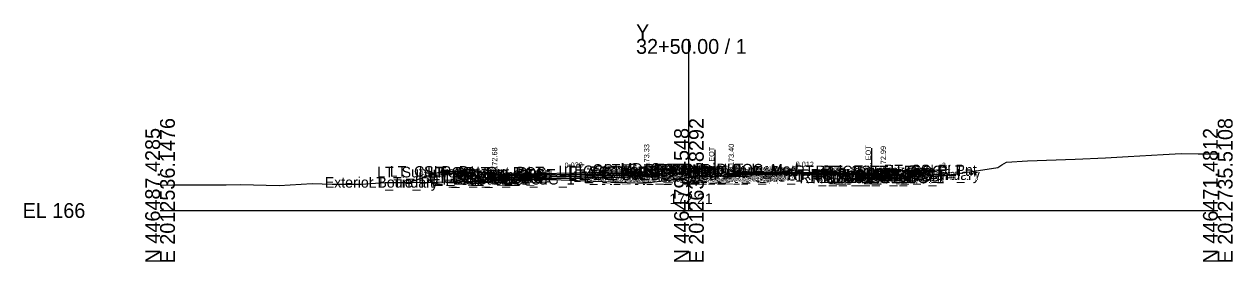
# Model space of a CAD drawing. Extents: x -26 to 3203, y -10 to 9532.
# Drawn here: x 1974.3 to 2202.8, y 6490.3 to 6535.2 of the extents above; entities that cross this region are included whole.
import ezdxf

# ---------------------------------------------------------------- set-up
doc = ezdxf.new("R2010")
doc.units = 0
for name, color, linetype in [('Default', 7, 'Continuous'), ('Exist CMT Pavement', 7, 'Continuous'), ('Exist Cross Section Cell', 7, 'Continuous'), ('Exist XS Center Line Elevation Label', 7, 'Continuous'), ('Exist XS Ground Line', 7, 'Continuous'), ('Prop CMT Conc Surface', 7, 'Continuous'), ('Prop CMT Concrete Structures', 7, 'Continuous'), ('Prop CMT Pvmt Course 1', 7, 'Continuous'), ('Prop CMT Pvmt Course 1 CG', 7, 'Continuous'), ('Prop CMT Pvmt Course 2', 7, 'Continuous'), ('Prop CMT Pvmt Course 2 Wedge', 7, 'Continuous'), ('Prop CMT Pvmt Course 3', 7, 'Continuous'), ('Prop CMT Pvmt Course 3 Wedge', 7, 'Continuous'), ('Prop CMT Pvmt Surface', 7, 'Continuous'), ('Prop CMT Slope Grass', 7, 'Continuous'), ('Prop CMT Subgrade Earthwork', 7, 'Continuous'), ('Prop XS Hydro Elevations', 7, 'Continuous'), ('Prop XS Label Text', 7, 'Continuous'), ('Prop XS SE Text', 7, 'Continuous'), ('Prop XS Side Slope Text', 7, 'Continuous'), ('Scratch_Level_0', 7, 'Continuous')]:
    doc.layers.add(name, color=color, linetype=linetype)

msp = doc.modelspace()

# ---------------------------------------------------------------- linework, layer by layer
at = {"layer": 'Exist CMT Pavement'}
for points in [[(2108.75, 6506.67), (2109.83, 6506.71), (2111.22, 6506.77), (2112.15, 6506.81), (2113.71, 6506.88), (2114.8, 6506.93), (2115.25, 6506.96), (2115.61, 6506.97), (2116.98, 6507.02), (2117.75, 6507.04), (2118.34, 6507.04), (2118.72, 6507.05), (2119.11, 6507.05), (2121.28, 6507.04), (2121.59, 6507.03), (2122.88, 6507.01), (2123.79, 6506.99), (2123.79, 6506.99), (2123.85, 6506.99), (2126.28, 6506.93), (2128.41, 6506.88), (2128.78, 6506.87), (2129.2, 6506.87), (2131.28, 6506.83), (2131.93, 6506.82), (2133.75, 6506.78)], [(2110.75, 6506.75), (2131.75, 6506.82)]]:
    msp.add_lwpolyline(points, dxfattribs=at)
at = {"layer": 'Exist Cross Section Cell'}
for p, q in [((2100, 6500), (2100, 6532.42)), ((2000, 6500), (2100, 6500)), ((2100, 6500), (2200, 6500))]:
    msp.add_line(p, q, dxfattribs=at)
at = {"layer": 'Exist XS Ground Line'}
msp.add_lwpolyline([(2000, 6504.82), (2002.43, 6504.86), (2004.28, 6504.84), (2012.47, 6504.85), (2015.19, 6504.89), (2022.5, 6504.76), (2028.73, 6505.08), (2032.53, 6505), (2038.02, 6505.01), (2042.57, 6505.28), (2047.31, 6505.32), (2052.6, 6505.36), (2056.6, 6505.46), (2062.63, 6505.62), (2069.72, 6505.84), (2072.67, 6505.89), (2075.85, 6505.83), (2091.44, 6505.16), (2098.7, 6506.05), (2100.16, 6506.23), (2100.7, 6506.28), (2101.2, 6506.32), (2101.96, 6506.36), (2103.71, 6506.44), (2104.88, 6506.5), (2106.22, 6506.56), (2107.52, 6506.61), (2108.72, 6506.66), (2109.83, 6506.71), (2111.22, 6506.77), (2112.15, 6506.81), (2113.71, 6506.88), (2114.8, 6506.93), (2115.25, 6506.96), (2115.61, 6506.97), (2116.98, 6507.02), (2117.75, 6507.04), (2118.34, 6507.04), (2118.72, 6507.05), (2119.11, 6507.05), (2121.28, 6507.04), (2121.59, 6507.03), (2122.88, 6507.01), (2123.85, 6506.99), (2126.28, 6506.93), (2128.41, 6506.88), (2128.78, 6506.87), (2129.2, 6506.87), (2131.28, 6506.83), (2131.93, 6506.82), (2133.78, 6506.78), (2134.18, 6506.78), (2134.5, 6506.77), (2134.93, 6506.76), (2136.2, 6506.74), (2136.52, 6506.72), (2139.87, 6506.55), (2141.82, 6506.45), (2143.52, 6506.36), (2144.65, 6506.39), (2148.4, 6506.6), (2155.57, 6507.7), (2158.43, 6508.12), (2159.14, 6508.61), (2160.04, 6509.15), (2164.04, 6509.41), (2173, 6509.72), (2178.77, 6509.98), (2183.03, 6510.2), (2189.68, 6510.58), (2193.06, 6510.81), (2196.3, 6510.73), (2200, 6510.71)], dxfattribs=at)
at = {"layer": 'Prop CMT Conc Surface'}
for points in [[(2058.75, 6507.27), (2053.75, 6507.37)], [(2063.25, 6506.68), (2063.25, 6507.18), (2062.75, 6507.18)], [(2065.25, 6506.8), (2063.25, 6506.68)], [(2091.25, 6507.32), (2092, 6507.33), (2092, 6507.5), (2092.76, 6507.75)], [(2108.75, 6507.39), (2108, 6507.4), (2108, 6507.57), (2107.24, 6507.82)], [(2134.75, 6507.09), (2136.75, 6506.98)], [(2136.75, 6506.98), (2136.75, 6507.48), (2137.25, 6507.48)], [(2141.25, 6507.57), (2146.25, 6507.67)]]:
    msp.add_lwpolyline(points, dxfattribs=at)
at = {"layer": 'Prop CMT Concrete Structures'}
for points in [[(2053.75, 6507.03), (2053.75, 6507.37)], [(2053.75, 6507.37), (2058.75, 6507.27)], [(2058.75, 6506.93), (2053.75, 6507.03)], [(2058.75, 6507.27), (2058.75, 6506.93)], [(2065.25, 6506.8), (2063.25, 6506.68), (2063.25, 6507.18), (2062.75, 6507.18)], [(2062.75, 6507.18), (2062.75, 6506.16), (2065.25, 6506.21)], [(2065.25, 6506.21), (2065.25, 6506.8)], [(2091.25, 6507.32), (2092, 6507.33), (2092, 6507.5), (2092.76, 6507.75)], [(2091.25, 6506.73), (2091.25, 6507.32)], [(2092.76, 6506.76), (2091.25, 6506.73)], [(2092.76, 6507.75), (2092.76, 6506.76)], [(2108.75, 6507.39), (2108, 6507.4), (2108, 6507.57), (2107.24, 6507.82)], [(2107.24, 6507.82), (2107.24, 6506.82)], [(2107.24, 6506.82), (2108.75, 6506.81)], [(2108.75, 6506.81), (2108.75, 6507.39)], [(2134.75, 6507.09), (2136.75, 6506.98), (2136.75, 6507.48), (2137.25, 6507.48)], [(2137.25, 6507.48), (2137.25, 6506.48), (2134.75, 6506.5)], [(2134.75, 6506.5), (2134.75, 6507.09)], [(2146.25, 6507.67), (2141.25, 6507.57)], [(2141.25, 6507.57), (2141.25, 6507.24)], [(2141.25, 6507.24), (2146.25, 6507.34)], [(2146.25, 6507.34), (2146.25, 6507.67)]]:
    msp.add_lwpolyline(points, dxfattribs=at)
at = {"layer": 'Prop CMT Pvmt Course 1'}
for points in [[(2091.25, 6507.32), (2065.25, 6506.8)], [(2065.25, 6506.55), (2091.25, 6507.07)], [(2065.25, 6506.8), (2065.25, 6506.55)], [(2091.25, 6507.07), (2091.25, 6507.32)], [(2091.25, 6507.07), (2091.25, 6507.07), (2091.25, 6507.07)], [(2108.75, 6507.39), (2134.75, 6507.09)], [(2108.75, 6507.14), (2108.75, 6507.39)], [(2134.75, 6506.84), (2133.75, 6506.85), (2108.75, 6507.14)], [(2108.75, 6507.14), (2108.75, 6507.14)], [(2134.75, 6507.09), (2134.75, 6506.84)]]:
    msp.add_lwpolyline(points, dxfattribs=at)
at = {"layer": 'Prop CMT Pvmt Course 1 CG'}
for points in [[(2091.25, 6506.73), (2093.26, 6506.77), (2093.59, 6506.45)], [(2091.25, 6506.4), (2091.25, 6506.73)], [(2093.59, 6506.45), (2091.25, 6506.4)], [(2108.75, 6506.81), (2106.74, 6506.83), (2106.41, 6506.5)], [(2106.41, 6506.5), (2108.75, 6506.47)], [(2134.75, 6506.5), (2137.75, 6506.47), (2138.09, 6506.13)], [(2134.75, 6506.17), (2134.75, 6506.5)], [(2065.25, 6506.21), (2062.25, 6506.15), (2061.91, 6505.81)], [(2061.91, 6505.81), (2065.25, 6505.88)], [(2065.25, 6505.88), (2065.25, 6506.21)], [(2138.09, 6506.13), (2134.75, 6506.17)]]:
    msp.add_lwpolyline(points, dxfattribs=at)
at = {"layer": 'Prop CMT Pvmt Course 2'}
for points in [[(2091.25, 6507.07), (2065.25, 6506.55)], [(2065.25, 6506.21), (2091.25, 6506.73)], [(2065.25, 6506.55), (2065.25, 6506.21)], [(2091.25, 6506.73), (2091.25, 6507.07)], [(2108.75, 6507.14), (2108.75, 6507.14)], [(2134.75, 6506.5), (2131.75, 6506.54)], [(2133.75, 6506.85), (2134.75, 6506.84)], [(2134.75, 6506.84), (2134.75, 6506.5)]]:
    msp.add_lwpolyline(points, dxfattribs=at)
msp.add_lwpolyline([(2108.75, 6507.14), (2108.75, 6506.81), (2108.75, 6506.81)], close=True, dxfattribs=at)
at = {"layer": 'Prop CMT Pvmt Course 2 Wedge'}
for points in [[(2108.75, 6507.14), (2109.83, 6507.13), (2111.22, 6507.11), (2112.15, 6507.1), (2113.71, 6507.08), (2114.8, 6507.07), (2115.25, 6507.06), (2115.61, 6507.06), (2116.98, 6507.04), (2117.59, 6507.04)], [(2108.75, 6506.81), (2108.75, 6507.14)], [(2117.59, 6507.04), (2116.98, 6507.02), (2115.61, 6506.97), (2115.25, 6506.96), (2114.8, 6506.93), (2113.71, 6506.88), (2112.15, 6506.81), (2111.3, 6506.78), (2111.22, 6506.78), (2109.83, 6506.79), (2108.75, 6506.81)], [(2133.75, 6506.78), (2131.93, 6506.82), (2131.28, 6506.83), (2129.2, 6506.87), (2128.78, 6506.87), (2128.41, 6506.88), (2126.28, 6506.93), (2125.77, 6506.94)], [(2125.77, 6506.94), (2126.28, 6506.94)], [(2126.28, 6506.94), (2128.41, 6506.91), (2128.78, 6506.91), (2129.2, 6506.9), (2131.28, 6506.88), (2131.93, 6506.87), (2133.75, 6506.85)], [(2133.75, 6506.85), (2133.75, 6506.78)]]:
    msp.add_lwpolyline(points, dxfattribs=at)
at = {"layer": 'Prop CMT Pvmt Course 3'}
for points in [[(2091.25, 6506.73), (2065.25, 6506.21)], [(2065.25, 6505.88), (2091.25, 6506.4)], [(2091.25, 6506.4), (2091.25, 6506.73)], [(2131.75, 6506.54), (2134.75, 6506.5)], [(2134.75, 6506.5), (2134.75, 6506.17)], [(2065.25, 6506.21), (2065.25, 6505.88)], [(2134.75, 6506.17), (2131.75, 6506.21)]]:
    msp.add_lwpolyline(points, dxfattribs=at)
at = {"layer": 'Prop CMT Pvmt Course 3 Wedge'}
for points in [[(2108.75, 6506.81), (2109.83, 6506.79), (2111.22, 6506.78), (2111.3, 6506.78)], [(2108.75, 6506.67), (2108.75, 6506.81)], [(2111.3, 6506.78), (2111.22, 6506.77), (2109.83, 6506.71), (2108.75, 6506.67)]]:
    msp.add_lwpolyline(points, dxfattribs=at)
at = {"layer": 'Prop CMT Pvmt Surface'}
for points in [[(2091.25, 6507.32), (2065.25, 6506.8)], [(2108.75, 6507.39), (2134.75, 6507.09)]]:
    msp.add_lwpolyline(points, dxfattribs=at)
at = {"layer": 'Prop CMT Slope Grass'}
for points in [[(2053.25, 6507.37), (2047.11, 6505.32)], [(2062.75, 6507.18), (2053.25, 6507.37)], [(2092.76, 6507.75), (2100, 6507.96)], [(2107.24, 6507.82), (2100, 6507.96)], [(2137.25, 6507.48), (2146.75, 6507.67)], [(2146.75, 6507.67), (2149.48, 6506.77)]]:
    msp.add_lwpolyline(points, dxfattribs=at)
at = {"layer": 'Prop CMT Subgrade Earthwork'}
for p, q in [((2110.75, 6506.45), (2110.75, 6506.75)), ((2131.75, 6506.21), (2131.75, 6506.82))]:
    msp.add_line(p, q, dxfattribs=at)
for points in [[(2065.25, 6505.88), (2061.91, 6505.81), (2060.5, 6507.22)], [(2091.25, 6506.4), (2065.25, 6505.88)], [(2093.59, 6506.45), (2091.25, 6506.4)], [(2091.25, 6506.4), (2091.25, 6506.4)], [(2091.25, 6506.4), (2091.25, 6506.4)], [(2094.95, 6507.81), (2093.59, 6506.45)], [(2105.05, 6507.86), (2106.41, 6506.5)], [(2106.41, 6506.5), (2110.75, 6506.45)], [(2108.75, 6506.47), (2108.75, 6506.47)], [(2108.75, 6506.47), (2108.75, 6506.47)], [(2134.75, 6506.17), (2138.09, 6506.13), (2139.48, 6507.53)], [(2065.25, 6505.88), (2065.25, 6505.88)], [(2131.75, 6506.21), (2134.75, 6506.17)], [(2134.75, 6506.17), (2134.75, 6506.17)]]:
    msp.add_lwpolyline(points, dxfattribs=at)
at = {"layer": 'Prop XS Label Text'}
for p, q in [((2104.88, 6511.5), (2104.88, 6506.5)), ((2134.5, 6511.77), (2134.5, 6506.77))]:
    msp.add_line(p, q, dxfattribs=at)

# ---------------------------------------------------------------- texts
at = {"layer": 'Default'}
msp.add_text('-', height=0.0001, dxfattribs=at).set_placement((2000, 6500))
at = {"layer": 'Exist Cross Section Cell'}
for s, p in [('Y', (2090, 6532.42)), ('32+50.00 / 1', (2090, 6529.62)), ('EL 166', (1974, 6498.6))]:
    msp.add_text(s, height=2.8, dxfattribs=at).set_placement(p)
for s, p in [('E 2012536.1476', (2002.8, 6490)), ('E 2012635.8292', (2102.8, 6490)), ('E 2012735.5108', (2202.8, 6490)), ('N 446487.4285', (2000, 6490)), ('N 446479.4548', (2100, 6490)), ('N 446471.4812', (2200, 6490))]:
    msp.add_text(s, height=2.8, rotation=90, dxfattribs=at).set_placement(p)
at = {"layer": 'Exist XS Center Line Elevation Label'}
msp.add_text('172.21', height=2, dxfattribs=at).set_placement((2096.32, 6501.21))
at = {"layer": 'Prop XS Hydro Elevations'}
for s, p in [('172.68', (2063.75, 6507.71)), ('173.33', (2092.5, 6508.34)), ('173.40', (2108.5, 6508.4)), ('172.99', (2137.25, 6507.98))]:
    msp.add_text(s, height=1, rotation=90, dxfattribs=at).set_placement(p)
at = {"layer": 'Prop XS Label Text'}
for p in [(2104.78, 6507.53), (2134.4, 6507.8)]:
    msp.add_text('E. EOT', height=1, rotation=90, dxfattribs=at).set_placement(p)
at = {"layer": 'Prop XS SE Text'}
for s, rotation, p in [('0.020', 1.0871, (2076.49, 6508.05)), ('0.012', 359.3341, (2120.17, 6508.26))]:
    msp.add_text(s, height=1, rotation=rotation, dxfattribs=at).set_placement(p)
at = {"layer": 'Prop XS Side Slope Text'}
for rotation, p in [(341.5651, (2147.61, 6508.19)), (18.4349, (2049.12, 6506.83))]:
    msp.add_text('3:1', height=1, rotation=rotation, dxfattribs=at).set_placement(p)
at = {"layer": 'Scratch_Level_0'}
for s, p in [('LT_CG_Top_Face_Med', (2075.37, 6506.51)), ('LT_CG_Top_BOC_Med', (2077.15, 6506.76)), ('LT_Sub_DLT_In', (2083.9, 6506.82)), ('MD_Crown Point', (2087.07, 6506.96)), ('RT_CG_Top_Face_Med', (2091.32, 6506.57)), ('RT_CG_Top_BOC_Med', (2091.59, 6506.82)), ('RT_Sub_DLT_In', (2093.95, 6506.86)), ('RT_Sub_Trench_Out_DLT', (2120, 6506.53)), ('RT_CSLP_Pnt', (2136.88, 6506.67)), ('Exterior Boundary', (2031.14, 6504.32)), ('LT_Tie_Pt', (2039.44, 6504.32)), ('LT_Sub_Trench_Out_DLT', (2041.07, 6506.26)), ('LT_CSLP_Pnt', (2043.42, 6506.4)), ('LT_CG1_Shelf_Out', (2048.8, 6505.19)), ('LT_CG_Top_Face', (2050.51, 6506.21)), ('LT_CG_Top_BOC', (2051.03, 6506.21)), ('LT_CG_Bot_BOC', (2051.06, 6505.2)), ('LT_Sub_OEOT_CG_1', (2051.47, 6504.92)), ('LT_CG_Top_Gut', (2051.49, 6505.71)), ('LT_Sub_OEOP', (2052.02, 6504.85)), ('LT_CG_Bot_IE', (2055.16, 6505.25)), ('LT_Sub_OEOT', (2055.33, 6504.92)), ('LT_PV2_OEOT', (2055.42, 6505.58)), ('LT_PV3_OEOT', (2055.42, 6505.25)), ('LT_PV1_OEOT', (2055.99, 6505.83)), ('LT_CG_Top_Gut_Med', (2076.35, 6506.34)), ('LT_CG_Bot_BOC_Med', (2077.19, 6505.77)), ('LT_CG_Bot_IE_Med', (2077.31, 6505.74)), ('LT_Sub_IEOT_CG_1', (2078.12, 6505.41)), ('LT_Sub_OEEOP', (2080.46, 6505.41)), ('LT_PV2_OEEOP', (2080.56, 6506.08)), ('LT_PV3_OEEOP', (2080.56, 6505.74)), ('LT_Sub_IEEOP', (2081.11, 6505.41)), ('LT_PV2_IEEOP', (2081.2, 6506.08)), ('LT_CG1_Shelf_In', (2081.43, 6505.78)), ('LT_Sub_PGL', (2082.37, 6505.41)), ('LT_PV2_PGL', (2082.46, 6506.08)), ('LT_PV1_PGL', (2083.03, 6506.33)), ('LT_Sub_IEOP', (2084.34, 6505.45)), ('RT_CG_Bot_BOC_Med', (2091.62, 6505.82)), ('RT_CG_Top_Gut_Med', (2092.3, 6506.4)), ('RT_CG_Bot_IE_Med', (2094.77, 6505.81)), ('RT_CG1_Shelf_In', (2094.87, 6505.83)), ('RT_PV_Sub_Tie_In', (2095.25, 6505.67)), ('RT_Sub_IEOT_CG_1', (2095.57, 6505.47)), ('RT_PV_IEEOP_EG', (2096.89, 6505.67)), ('RT_Sub_IEOP', (2097.12, 6505.5)), ('RT_Sub_IEEOP', (2098.56, 6505.47)), ('RT_PV2_IEEOP', (2098.66, 6506.14)), ('RT_PV3_IEEOP', (2098.66, 6505.81)), ('RT_Sub_PGL', (2099.82, 6505.47)), ('RT_PV2_PGL', (2099.92, 6506.14)), ('RT_PV3_PGL', (2099.92, 6505.81)), ('RT_PV1_PGL', (2100.48, 6506.39)), ('RT_PV_Sub_Tie_Out', (2118.66, 6505.78)), ('RT_Sub_OEOT_CG_1', (2120.92, 6505.17)), ('RT_PV_OEEOP_EG', (2121.25, 6505.78)), ('RT_Sub_OEEOP', (2122.92, 6505.18)), ('RT_PV2_OEEOP', (2123.01, 6505.85)), ('RT_PV3_OEEOP', (2123.01, 6505.52)), ('RT_CG_Top_Face', (2123.96, 6506.48)), ('RT_CG1_Shelf_Out', (2124.25, 6505.47)), ('RT_CG_Bot_IE', (2124.62, 6505.5)), ('RT_Sub_OEOT', (2124.78, 6505.17)), ('RT_PV2_OEOT', (2124.88, 6505.84)), ('RT_PV3_OEOT', (2124.88, 6505.5)), ('RT_CG_Top_Gut', (2124.94, 6505.98)), ('RT_PV1_OEOT', (2125.44, 6506.09)), ('RT_CG_Top_BOC', (2125.49, 6506.48)), ('RT_CG_Bot_BOC', (2125.52, 6505.48)), ('RT_Sub_OEOP', (2128.15, 6505.13)), ('Exterior Boundary', (2133.62, 6505.77)), ('RT_Tie_Pt', (2141.87, 6505.77))]:
    msp.add_text(s, height=2, dxfattribs=at).set_placement(p)

doc.saveas('drawing.dxf')
